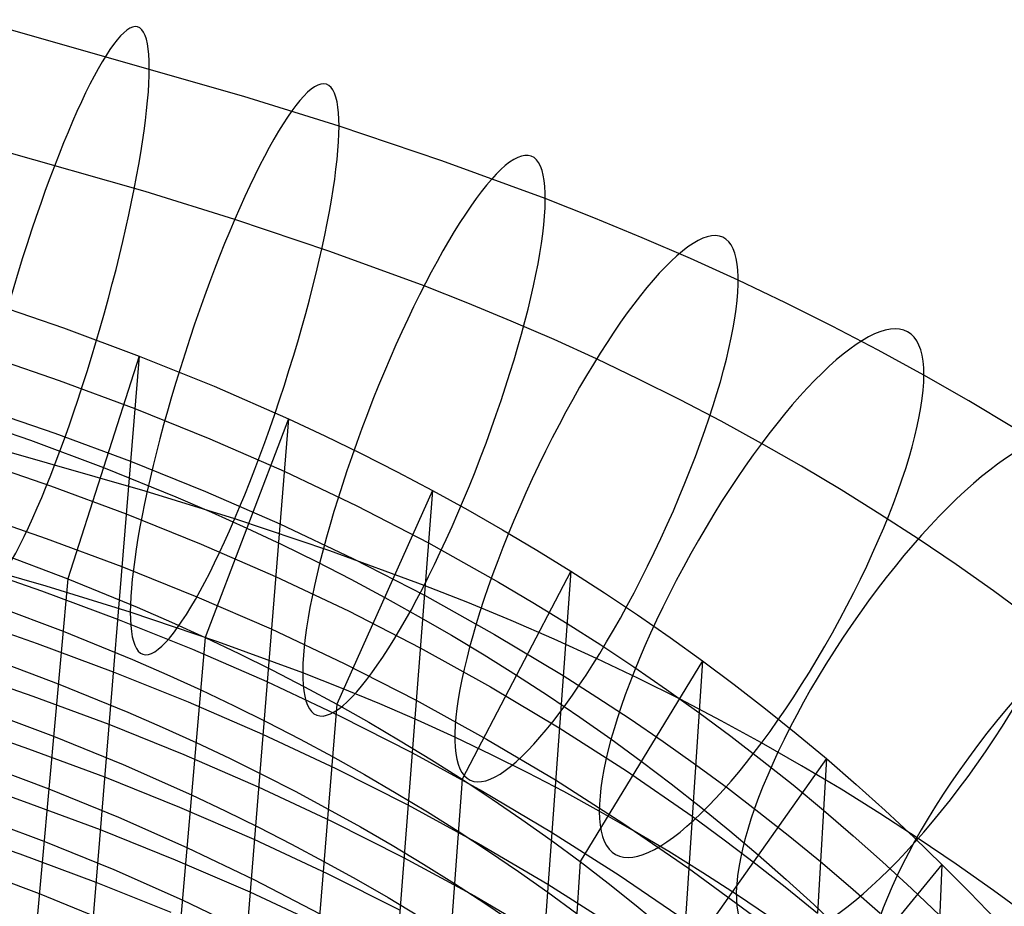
# Model space of a CAD drawing. Extents: x -383 to 1849, y -1185 to -529.
# Tile 867 of 870: x 1692 to 1745, y -635 to -587. Entities that reach past the tile are written whole.
import ezdxf

# ---------------------------------------------------------------- set-up
doc = ezdxf.new("R2010")
doc.units = 0
doc.layers.add('PREDEFINITO', color=7, linetype='CONTINUOUS')

msp = doc.modelspace()

# ---------------------------------------------------------------- linework, layer by layer
at = {"layer": 'PREDEFINITO'}
for p, q in [((1703.847, -591.488, 749.69), (1691.175, -587.872, 751.778)), ((1708.939, -593.076, 748.772), (1703.847, -591.488, 749.69)), ((1698.569, -596.567, 728.281), (1686.389, -593.092, 730.287)), ((1714.443, -594.921, 747.707), (1708.939, -593.076, 748.772)), ((1719.968, -596.945, 746.539), (1714.443, -594.921, 747.707)), ((1703.36, -598.062, 727.418), (1698.569, -596.567, 728.281)), ((1722.565, -597.967, 745.948), (1719.968, -596.945, 746.539)), ((1725.153, -599.035, 745.331), (1722.565, -597.967, 745.948)), ((1708.454, -599.769, 726.432), (1703.36, -598.062, 727.418)), ((1727.728, -600.15, 744.688), (1725.153, -599.035, 745.331)), ((1713.484, -601.611, 725.368), (1708.454, -599.769, 726.432)), ((1730.282, -601.31, 744.018), (1727.728, -600.15, 744.688)), ((1715.821, -602.53, 724.837), (1713.484, -601.611, 725.368)), ((1732.807, -602.513, 743.323), (1730.282, -601.31, 744.018)), ((1690.138, -602.461, 738.332), (1694.208, -603.858, 737.544)), ((1718.139, -603.487, 724.285), (1715.821, -602.53, 724.837)), ((1735.304, -603.76, 742.603), (1732.807, -602.513, 743.323)), ((1720.435, -604.481, 723.711), (1718.139, -603.487, 724.285)), ((1737.772, -605.05, 741.858), (1735.304, -603.76, 742.603)), ((1694.208, -603.858, 737.544), (1698.258, -605.357, 736.705)), ((1722.708, -605.514, 723.114), (1720.435, -604.481, 723.711)), ((1689.904, -605.268, 728.696), (1693.974, -606.668, 727.933)), ((1698.258, -605.357, 736.705), (1693.176, -667.129, 525.964)), ((1698.258, -605.357, 736.705), (1694.444, -617.257, 740.289)), ((1698.258, -605.357, 736.705), (1702.272, -606.97, 735.808)), ((1740.21, -606.383, 741.089), (1737.772, -605.05, 741.858)), ((1724.953, -606.584, 722.497), (1722.708, -605.514, 723.114)), ((1742.615, -607.756, 740.295), (1740.21, -606.383, 741.089)), ((1693.974, -606.668, 727.933), (1698.025, -608.168, 727.121)), ((1702.272, -606.97, 735.808), (1706.232, -608.704, 734.848)), ((1727.173, -607.693, 721.856), (1724.953, -606.584, 722.497)), ((1729.367, -608.839, 721.194), (1727.173, -607.693, 721.856)), ((1744.988, -609.172, 739.478), (1742.615, -607.756, 740.295)), ((1688.477, -608.483, 740.127), (1692.436, -609.849, 739.339)), ((1689.67, -608.076, 719.06), (1693.74, -609.478, 718.322)), ((1698.025, -608.168, 727.121), (1702.039, -609.781, 726.252)), ((1706.232, -608.704, 734.848), (1701.225, -670.427, 525.411)), ((1706.232, -608.704, 734.848), (1701.788, -620.392, 738.402)), ((1706.232, -608.704, 734.848), (1708.188, -609.618, 734.344)), ((1731.533, -610.024, 720.51), (1729.367, -608.839, 721.194)), ((1698.569, -612.569, 755.993), (1686.389, -609.094, 757.999)), ((1693.74, -609.478, 718.322), (1697.791, -610.979, 717.537)), ((1692.436, -609.849, 739.339), (1696.351, -611.307, 738.497)), ((1702.039, -609.781, 726.252), (1706.002, -611.514, 725.323)), ((1708.188, -609.618, 734.344), (1710.126, -610.562, 733.824)), ((1733.671, -611.245, 719.805), (1731.533, -610.024, 720.51)), ((1710.126, -610.562, 733.824), (1712.045, -611.536, 733.287)), ((1689.436, -610.884, 709.424), (1693.507, -612.288, 708.711)), ((1697.791, -610.979, 717.537), (1701.807, -612.592, 716.697)), ((1696.351, -611.307, 738.497), (1700.212, -612.871, 737.594)), ((1706.002, -611.514, 725.323), (1709.899, -613.367, 724.331)), ((1712.045, -611.536, 733.287), (1713.944, -612.54, 732.735)), ((1735.781, -612.503, 719.079), (1733.671, -611.245, 719.805)), ((1693.507, -612.288, 708.711), (1697.558, -613.791, 707.953)), ((1703.36, -614.063, 755.13), (1698.569, -612.569, 755.993)), ((1701.807, -612.592, 716.697), (1705.772, -614.323, 715.798)), ((1713.944, -612.54, 732.735), (1708.82, -623.963, 736.238)), ((1713.944, -612.54, 732.735), (1709.133, -674.082, 524.779)), ((1713.944, -612.54, 732.735), (1715.823, -613.574, 732.168)), ((1737.86, -613.797, 718.332), (1735.781, -612.503, 719.079)), ((1700.212, -612.871, 737.594), (1702.12, -613.695, 737.118)), ((1689.202, -613.691, 699.788), (1693.273, -615.098, 699.1)), ((1697.558, -613.791, 707.953), (1701.575, -615.403, 707.141)), ((1702.12, -613.695, 737.118), (1704.01, -614.548, 736.625)), ((1709.899, -613.367, 724.331), (1713.722, -615.341, 723.278)), ((1715.823, -613.574, 732.168), (1717.683, -614.638, 731.584)), ((1739.909, -615.128, 717.563), (1737.86, -613.797, 718.332)), ((1693.29, -617.648, 734.584), (1681.602, -614.315, 736.509)), ((1708.454, -615.771, 754.144), (1703.36, -614.063, 755.13)), ((1705.772, -614.323, 715.798), (1709.673, -616.173, 714.839)), ((1704.01, -614.548, 736.625), (1705.882, -615.431, 736.116)), ((1717.683, -614.638, 731.584), (1719.521, -615.732, 730.986)), ((1693.273, -615.098, 699.1), (1697.325, -616.602, 698.368)), ((1701.575, -615.403, 707.141), (1705.541, -617.132, 706.273)), ((1713.722, -615.341, 723.278), (1717.468, -617.433, 722.163)), ((1741.933, -616.499, 716.771), (1739.909, -615.128, 717.563)), ((1690.663, -615.839, 741.133), (1694.444, -617.257, 740.289)), ((1705.882, -615.431, 736.116), (1707.735, -616.342, 735.589)), ((1713.484, -617.612, 753.08), (1708.454, -615.771, 754.144)), ((1719.521, -615.732, 730.986), (1721.337, -616.855, 730.372)), ((1707.735, -616.342, 735.589), (1709.568, -617.282, 735.046)), ((1709.673, -616.173, 714.839), (1713.501, -618.142, 713.82)), ((1688.968, -616.499, 690.152), (1693.039, -617.908, 689.489)), ((1697.325, -616.602, 698.368), (1701.342, -618.215, 697.585)), ((1721.337, -616.855, 730.372), (1715.516, -627.962, 733.801)), ((1721.337, -616.855, 730.372), (1716.866, -678.11, 524.07)), ((1721.337, -616.855, 730.372), (1723.13, -618.007, 729.744)), ((1743.925, -617.906, 715.959), (1741.933, -616.499, 716.771)), ((1694.444, -617.257, 740.289), (1688.834, -678.922, 529.29)), ((1694.444, -617.257, 740.289), (1698.153, -618.772, 739.38)), ((1705.541, -617.132, 706.273), (1709.446, -618.979, 705.346)), ((1709.568, -617.282, 735.046), (1711.382, -618.251, 734.487)), ((1717.468, -617.433, 722.163), (1719.31, -618.524, 721.584)), ((1693.039, -617.908, 689.489), (1697.091, -619.413, 688.784)), ((1697.781, -619.049, 733.775), (1693.29, -617.648, 734.584)), ((1715.821, -618.532, 752.549), (1713.484, -617.612, 753.08)), ((1723.13, -618.007, 729.744), (1724.901, -619.188, 729.101)), ((1745.883, -619.349, 715.126), (1743.925, -617.906, 715.959)), ((1701.342, -618.215, 697.585), (1705.311, -619.941, 696.748)), ((1711.382, -618.251, 734.487), (1713.176, -619.249, 733.911)), ((1713.501, -618.142, 713.82), (1717.253, -620.229, 712.742)), ((1718.139, -619.489, 751.997), (1715.821, -618.532, 752.549)), ((1719.31, -618.524, 721.584), (1721.131, -619.643, 720.989)), ((1690.403, -618.642, 731.521), (1694.187, -620.061, 730.703)), ((1702.465, -620.619, 732.868), (1697.781, -619.049, 733.775)), ((1698.153, -618.772, 739.38), (1699.98, -619.569, 738.9)), ((1709.446, -618.979, 705.346), (1713.279, -620.943, 704.362)), ((1688.734, -619.305, 680.516), (1692.805, -620.717, 679.879)), ((1697.091, -619.413, 688.784), (1701.11, -621.026, 688.03)), ((1699.98, -619.569, 738.9), (1701.788, -620.392, 738.402)), ((1713.176, -619.249, 733.911), (1714.948, -620.274, 733.319)), ((1720.435, -620.483, 751.422), (1718.139, -619.489, 751.997)), ((1724.901, -619.188, 729.101), (1726.647, -620.398, 728.443)), ((1694.187, -620.061, 730.703), (1697.901, -621.576, 729.823)), ((1705.311, -619.941, 696.748), (1709.219, -621.785, 695.854)), ((1721.131, -619.643, 720.989), (1722.929, -620.791, 720.381)), ((1701.788, -620.392, 738.402), (1696.416, -682.046, 528.709)), ((1701.788, -620.392, 738.402), (1703.575, -621.244, 737.887)), ((1707, -622.278, 731.91), (1702.465, -620.619, 732.868)), ((1714.948, -620.274, 733.319), (1716.699, -621.328, 732.711)), ((1717.253, -620.229, 712.742), (1720.924, -622.431, 711.607)), ((1722.708, -621.516, 750.826), (1720.435, -620.483, 751.422)), ((1726.647, -620.398, 728.443), (1728.369, -621.637, 727.771)), ((1692.805, -620.717, 679.879), (1696.858, -622.223, 679.201)), ((1701.11, -621.026, 688.03), (1705.081, -622.751, 687.223)), ((1713.279, -620.943, 704.362), (1717.038, -623.024, 703.321)), ((1722.929, -620.791, 720.381), (1724.704, -621.968, 719.758)), ((1690.144, -621.445, 721.909), (1693.931, -622.865, 721.117)), ((1697.901, -621.576, 729.823), (1699.731, -622.373, 729.358)), ((1703.575, -621.244, 737.887), (1705.343, -622.123, 737.355)), ((1716.699, -621.328, 732.711), (1718.427, -622.408, 732.086)), ((1728.369, -621.637, 727.771), (1721.826, -632.366, 731.097)), ((1724.953, -622.586, 750.208), (1722.708, -621.516, 750.826)), ((1728.369, -621.637, 727.771), (1724.381, -682.515, 523.286)), ((1728.369, -621.637, 727.771), (1730.065, -622.904, 727.085)), ((1688.5, -622.112, 670.873), (1692.572, -623.527, 670.261)), ((1696.858, -622.223, 679.201), (1700.878, -623.835, 678.475)), ((1705.343, -622.123, 737.355), (1707.092, -623.029, 736.805)), ((1709.219, -621.785, 695.854), (1713.058, -623.744, 694.904)), ((1724.704, -621.968, 719.758), (1726.456, -623.174, 719.121)), ((1699.731, -622.373, 729.358), (1701.542, -623.196, 728.876)), ((1705.081, -622.751, 687.223), (1708.993, -624.591, 686.362)), ((1709.078, -623.096, 731.438), (1707, -622.278, 731.91)), ((1718.427, -622.408, 732.086), (1720.131, -623.517, 731.447)), ((1720.924, -622.431, 711.607), (1722.727, -623.575, 711.018)), ((1727.173, -623.694, 749.568), (1724.953, -622.586, 750.208)), ((1693.931, -622.865, 721.117), (1697.649, -624.381, 720.266)), ((1701.542, -623.196, 728.876), (1703.333, -624.046, 728.377)), ((1707.092, -623.029, 736.805), (1708.82, -623.963, 736.238)), ((1711.124, -623.941, 730.95), (1709.078, -623.096, 731.438)), ((1717.038, -623.024, 703.321), (1720.718, -625.219, 702.224)), ((1726.456, -623.174, 719.121), (1728.184, -624.408, 718.471)), ((1730.065, -622.904, 727.085), (1731.736, -624.199, 726.385)), ((1692.572, -623.527, 670.261), (1696.625, -625.034, 669.61)), ((1713.058, -623.744, 694.904), (1716.824, -625.819, 693.899)), ((1720.131, -623.517, 731.447), (1721.811, -624.652, 730.791)), ((1722.727, -623.575, 711.018), (1724.508, -624.748, 710.416)), ((1729.367, -624.841, 748.906), (1727.173, -623.694, 749.568)), ((1689.884, -624.248, 712.296), (1693.674, -625.669, 711.532)), ((1700.878, -623.835, 678.475), (1704.851, -625.559, 677.699)), ((1703.333, -624.046, 728.377), (1705.105, -624.924, 727.862)), ((1708.82, -623.963, 736.238), (1703.815, -685.49, 528.031)), ((1708.82, -623.963, 736.238), (1710.528, -624.923, 735.654)), ((1713.142, -624.815, 730.445), (1711.124, -623.941, 730.95)), ((1731.736, -624.199, 726.385), (1733.379, -625.521, 725.671)), ((1697.649, -624.381, 720.266), (1699.483, -625.178, 719.816)), ((1708.993, -624.591, 686.362), (1712.836, -626.545, 685.446)), ((1715.134, -625.72, 729.923), (1713.142, -624.815, 730.445)), ((1721.811, -624.652, 730.791), (1723.467, -625.813, 730.12)), ((1724.508, -624.748, 710.416), (1726.265, -625.949, 709.8)), ((1728.184, -624.408, 718.471), (1729.887, -625.67, 717.806)), ((1731.533, -626.026, 748.222), (1729.367, -624.841, 748.906)), ((1688.267, -624.923, 661.225), (1692.339, -626.339, 660.638)), ((1696.625, -625.034, 669.61), (1700.646, -626.646, 668.913)), ((1699.483, -625.178, 719.816), (1701.296, -626, 719.35)), ((1705.105, -624.924, 727.862), (1706.858, -625.829, 727.329)), ((1710.528, -624.923, 735.654), (1712.213, -625.91, 735.053)), ((1720.718, -625.219, 702.224), (1724.312, -627.528, 701.073)), ((1693.674, -625.669, 711.532), (1697.398, -627.186, 710.709)), ((1704.851, -625.559, 677.699), (1708.766, -627.395, 676.87)), ((1706.858, -625.829, 727.329), (1708.592, -626.761, 726.78)), ((1712.213, -625.91, 735.053), (1713.877, -626.923, 734.435)), ((1717.099, -626.657, 729.382), (1715.134, -625.72, 729.923)), ((1716.824, -625.819, 693.899), (1720.511, -628.007, 692.841)), ((1723.467, -625.813, 730.12), (1725.097, -627.002, 729.434)), ((1729.887, -625.67, 717.806), (1731.564, -626.959, 717.128)), ((1733.379, -625.521, 725.671), (1734.995, -626.869, 724.944)), ((1692.339, -626.339, 660.638), (1696.392, -627.848, 660.013)), ((1701.296, -626, 719.35), (1703.091, -626.849, 718.867)), ((1726.265, -625.949, 709.8), (1727.999, -627.178, 709.17)), ((1733.671, -627.247, 747.517), (1731.533, -626.026, 748.222)), ((1700.646, -626.646, 668.913), (1704.621, -628.367, 668.167)), ((1703.091, -626.849, 718.867), (1704.868, -627.726, 718.368)), ((1708.592, -626.761, 726.78), (1710.304, -627.719, 726.214)), ((1712.836, -626.545, 685.446), (1716.609, -628.614, 684.478)), ((1713.877, -626.923, 734.435), (1715.516, -627.962, 733.801)), ((1719.042, -627.627, 728.822), (1717.099, -626.657, 729.382)), ((1734.995, -626.869, 724.944), (1727.714, -637.155, 728.138)), ((1731.564, -626.959, 717.128), (1733.215, -628.276, 716.437)), ((1734.995, -626.869, 724.944), (1734.528, -635.117, 697.312)), ((1734.995, -626.869, 724.944), (1736.583, -628.244, 724.205)), ((1689.624, -627.05, 702.684), (1693.418, -628.474, 701.946)), ((1697.398, -627.186, 710.709), (1701.051, -628.804, 709.824)), ((1708.766, -627.395, 676.87), (1712.615, -629.345, 675.989)), ((1725.097, -627.002, 729.434), (1726.702, -628.216, 728.733)), ((1727.999, -627.178, 709.17), (1729.709, -628.435, 708.527)), ((1735.781, -628.504, 746.791), (1733.671, -627.247, 747.517)), ((1688.034, -627.731, 651.586), (1692.106, -629.151, 651.025)), ((1696.392, -627.848, 660.013), (1700.414, -629.459, 659.344)), ((1704.868, -627.726, 718.368), (1706.625, -628.629, 717.853)), ((1710.304, -627.719, 726.214), (1711.995, -628.704, 725.632)), ((1715.516, -627.962, 733.801), (1711.009, -689.27, 527.258)), ((1715.516, -627.962, 733.801), (1717.132, -629.026, 733.149)), ((1720.961, -628.63, 728.242), (1719.042, -627.627, 728.822)), ((1720.511, -628.007, 692.841), (1724.115, -630.308, 691.731)), ((1724.312, -627.528, 701.073), (1727.815, -629.949, 699.87)), ((1693.418, -628.474, 701.946), (1697.146, -629.99, 701.152)), ((1704.621, -628.367, 668.167), (1708.54, -630.201, 667.37)), ((1726.702, -628.216, 728.733), (1728.28, -629.457, 728.017)), ((1729.709, -628.435, 708.527), (1731.393, -629.72, 707.872)), ((1733.215, -628.276, 716.437), (1734.839, -629.619, 715.733)), ((1737.86, -629.799, 746.043), (1735.781, -628.504, 746.791)), ((1736.583, -628.244, 724.205), (1738.143, -629.644, 723.452)), ((1701.051, -628.804, 709.824), (1702.85, -629.652, 709.357)), ((1706.625, -628.629, 717.853), (1708.363, -629.559, 717.321)), ((1711.995, -628.704, 725.632), (1713.664, -629.714, 725.033)), ((1716.609, -628.614, 684.478), (1720.305, -630.795, 683.458)), ((1717.132, -629.026, 733.149), (1718.722, -630.115, 732.482)), ((1722.857, -629.667, 727.644), (1720.961, -628.63, 728.242)), ((1692.106, -629.151, 651.025), (1696.16, -630.66, 650.426)), ((1700.414, -629.459, 659.344), (1704.392, -631.179, 658.628)), ((1708.363, -629.559, 717.321), (1710.081, -630.515, 716.774)), ((1712.615, -629.345, 675.989), (1716.395, -631.408, 675.058)), ((1728.28, -629.457, 728.017), (1729.831, -630.722, 727.286)), ((1734.839, -629.619, 715.733), (1736.436, -630.988, 715.017)), ((1689.364, -629.853, 693.071), (1693.161, -631.278, 692.36)), ((1697.146, -629.99, 701.152), (1700.806, -631.607, 700.297)), ((1702.85, -629.652, 709.357), (1704.63, -630.527, 708.875)), ((1713.664, -629.714, 725.033), (1715.31, -630.75, 724.418)), ((1718.722, -630.115, 732.482), (1720.287, -631.229, 731.798)), ((1724.728, -630.735, 727.027), (1722.857, -629.667, 727.644)), ((1727.815, -629.949, 699.87), (1729.53, -631.201, 699.249)), ((1731.393, -629.72, 707.872), (1733.051, -631.031, 707.203)), ((1739.909, -631.129, 745.275), (1737.86, -629.799, 746.043)), ((1738.143, -629.644, 723.452), (1739.674, -631.07, 722.688)), ((1687.802, -630.536, 641.968), (1691.875, -631.957, 641.431)), ((1696.16, -630.66, 650.426), (1700.183, -632.272, 649.786)), ((1704.63, -630.527, 708.875), (1706.392, -631.429, 708.377)), ((1708.54, -630.201, 667.37), (1712.394, -632.146, 666.524)), ((1710.081, -630.515, 716.774), (1711.777, -631.497, 716.21)), ((1724.115, -630.308, 691.731), (1727.63, -632.72, 690.569)), ((1704.392, -631.179, 658.628), (1708.314, -633.009, 657.865)), ((1715.31, -630.75, 724.418), (1716.933, -631.811, 723.787)), ((1720.305, -630.795, 683.458), (1723.919, -633.088, 682.388)), ((1726.573, -631.836, 726.391), (1724.728, -630.735, 727.027)), ((1729.53, -631.201, 699.249), (1731.222, -632.48, 698.615)), ((1729.831, -630.722, 727.286), (1731.355, -632.012, 726.541)), ((1733.051, -631.031, 707.203), (1734.683, -632.368, 706.523)), ((1736.436, -630.988, 715.017), (1738.005, -632.382, 714.289)), ((1739.674, -631.07, 722.688), (1741.176, -632.52, 721.912)), ((1741.933, -632.501, 744.483), (1739.909, -631.129, 745.275)), ((1693.161, -631.278, 692.36), (1696.894, -632.795, 691.595)), ((1700.806, -631.607, 700.297), (1704.392, -633.329, 699.381)), ((1706.392, -631.429, 708.377), (1708.134, -632.357, 707.863)), ((1711.777, -631.497, 716.21), (1713.452, -632.505, 715.63)), ((1716.395, -631.408, 675.058), (1720.099, -633.582, 674.076)), ((1720.287, -631.229, 731.798), (1721.826, -632.366, 731.097)), ((1691.875, -631.957, 641.431), (1695.929, -633.468, 640.86)), ((1712.394, -632.146, 666.524), (1716.18, -634.202, 665.629)), ((1716.933, -631.811, 723.787), (1718.53, -632.897, 723.14)), ((1728.392, -632.967, 725.738), (1726.573, -631.836, 726.391)), ((1731.355, -632.012, 726.541), (1732.85, -633.326, 725.782)), ((1689.104, -632.655, 683.457), (1692.905, -634.082, 682.773)), ((1700.183, -632.272, 649.786), (1704.163, -633.989, 649.101)), ((1708.134, -632.357, 707.863), (1709.857, -633.311, 707.333)), ((1713.452, -632.505, 715.63), (1715.105, -633.539, 715.035)), ((1721.826, -632.366, 731.097), (1717.978, -693.394, 526.394)), ((1721.826, -632.366, 731.097), (1723.338, -633.529, 730.381)), ((1727.63, -632.72, 690.569), (1731.05, -635.24, 689.359)), ((1731.222, -632.48, 698.615), (1732.887, -633.786, 697.969)), ((1741.176, -632.52, 721.912), (1733.158, -642.295, 724.939)), ((1734.683, -632.368, 706.523), (1736.289, -633.731, 705.83)), ((1738.005, -632.382, 714.289), (1739.546, -633.802, 713.549)), ((1741.176, -632.52, 721.912), (1740.822, -640.701, 694.567)), ((1741.176, -632.52, 721.912), (1742.649, -633.995, 721.123)), ((1743.925, -633.908, 743.67), (1741.933, -632.501, 744.483)), ((1696.894, -632.795, 691.595), (1700.56, -634.411, 690.771)), ((1708.314, -633.009, 657.865), (1712.173, -634.949, 657.053)), ((1718.53, -632.897, 723.14), (1720.103, -634.008, 722.477)), ((1723.919, -633.088, 682.388), (1727.445, -635.49, 681.269)), ((1730.182, -634.13, 725.067), (1728.392, -632.967, 725.738)), ((1695.929, -633.468, 640.86), (1699.953, -635.079, 640.249)), ((1704.392, -633.329, 699.381), (1707.906, -635.155, 698.404)), ((1709.857, -633.311, 707.333), (1711.559, -634.291, 706.788)), ((1715.105, -633.539, 715.035), (1716.734, -634.597, 714.424)), ((1720.099, -633.582, 674.076), (1723.723, -635.867, 673.047)), ((1723.338, -633.529, 730.381), (1724.824, -634.714, 729.648)), ((1732.85, -633.326, 725.782), (1734.318, -634.664, 725.01)), ((1732.887, -633.786, 697.969), (1734.528, -635.117, 697.312)), ((1736.289, -633.731, 705.83), (1737.867, -635.12, 705.125)), ((1739.546, -633.802, 713.549), (1741.058, -635.247, 712.797)), ((1692.905, -634.082, 682.773), (1696.643, -635.599, 682.036)), ((1704.163, -633.989, 649.101), (1708.089, -635.816, 648.37)), ((1711.559, -634.291, 706.788), (1713.24, -635.296, 706.228)), ((1716.18, -634.202, 665.629), (1719.893, -636.369, 664.686)), ((1720.103, -634.008, 722.477), (1721.65, -635.142, 721.798)), ((1731.948, -635.326, 724.376), (1730.182, -634.13, 725.067)), ((1742.649, -633.995, 721.123), (1744.092, -635.494, 720.324)), ((1745.883, -635.35, 742.838), (1743.925, -633.908, 743.67)), ((1700.56, -634.411, 690.771), (1704.154, -636.13, 689.888)), ((1716.734, -634.597, 714.424), (1718.339, -635.68, 713.798)), ((1724.824, -634.714, 729.648), (1726.283, -635.923, 728.901)), ((1734.318, -634.664, 725.01), (1735.757, -636.024, 724.224))]:
    msp.add_line(p, q, dxfattribs=at)
at = {"layer": 'PREDEFINITO', "extrusion": (0.948946, -0.273167, -0.157736)}
msp.add_circle((-111.069, 1016.713, 1654.844), 16, dxfattribs=at)
at = {"layer": 'PREDEFINITO', "extrusion": (0.937243, -0.301951, -0.174357)}
msp.add_circle((-54.532, 1045.008, 1650.218), 16, dxfattribs=at)
at = {"layer": 'PREDEFINITO', "extrusion": (0.914194, -0.350967, -0.20266)}
msp.add_circle((45.007, 1092.35, 1630.599), 16, dxfattribs=at)
at = {"layer": 'PREDEFINITO', "extrusion": (0.880851, -0.409956, -0.236723)}
msp.add_circle((170.67, 1147.028, 1594.506), 16, dxfattribs=at)
at = {"layer": 'PREDEFINITO', "extrusion": (0.840205, -0.469602, -0.271164)}
msp.add_circle((305.302, 1198.471, 1545.934), 16, dxfattribs=at)
at = {"layer": 'PREDEFINITO', "extrusion": (0.793971, -0.526486, -0.304011)}
msp.add_circle((442.224, 1242.33, 1487.146), 16, dxfattribs=at)
at = {"layer": 'PREDEFINITO', "extrusion": (0.741264, -0.581267, -0.335644)}
msp.add_circle((583.674, 1277.763, 1416.71), 16, dxfattribs=at)

doc.saveas('drawing.dxf')
